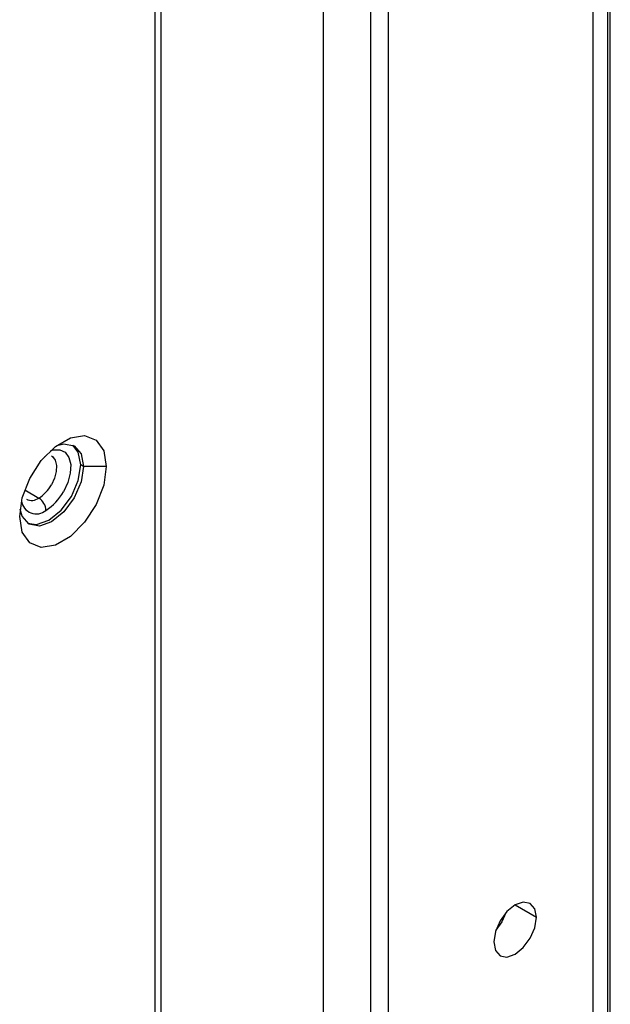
# Model space of a CAD drawing. Header units: millimetres. Extents: x 0 to 1118, y 0 to 864.
# Tile 296 of 309: x 1022.58 to 1026.25, y 702.84 to 708.96. Entities that reach past the tile are written whole.
import ezdxf

# ---------------------------------------------------------------- set-up
doc = ezdxf.new("R2010")
doc.units = ezdxf.units.MM

msp = doc.modelspace()

# ---------------------------------------------------------------- linework, layer by layer
at = {"color": 7, "linetype": 'Continuous', "lineweight": 25}
for p, q in [((1026.1451, 698.0611), (1026.1451, 790.6467)), ((1026.2518, 698.0068), (1026.2518, 789.8964)), ((1024.759, 728.3735), (1024.759, 694.5554)), ((1023.4558, 688.208), (1023.4558, 724.7034)), ((1023.4192, 688.1569), (1023.4192, 724.6524)), ((1022.9729, 706.1829), (1022.9552, 706.1931)), ((1023.1143, 706.1829), (1022.9729, 706.1829))]:
    msp.add_line(p, q, dxfattribs=at)
at = {"color": 8, "linetype": 'Continuous', "lineweight": 25}
for p, q in [((1026.2335, 789.8709), (1026.2335, 698.0173)), ((1024.8688, 788.2907), (1024.8688, 697.3262)), ((1024.4661, 694.3088), (1024.4661, 727.9653)), ((1022.607, 706.0369), (1022.6944, 705.9864)), ((1025.659, 703.4555), (1025.7916, 703.3789))]:
    msp.add_line(p, q, dxfattribs=at)
at = {"color": 7, "linetype": 'Continuous', "lineweight": 25, "flags": 128}
for points in [[(1022.5751, 705.8717), (1022.5914, 705.9875), (1022.6382, 706.1082), (1022.7099, 706.2191), (1022.7979, 706.3068), (1022.8915, 706.3609), (1022.9795, 706.3747), (1023.0512, 706.3466), (1023.098, 706.28), (1023.1143, 706.1829)], [(1022.8066, 706.3135), (1022.8501, 706.3242), (1022.9146, 706.3117), (1022.9577, 706.2621), (1022.9729, 706.1829)], [(1022.9552, 706.1931), (1022.94, 706.2723), (1022.9055, 706.3163)], [(1023.1143, 706.1829), (1023.098, 706.0671), (1023.0512, 705.9464), (1022.9795, 705.8355), (1022.8915, 705.7477), (1022.7979, 705.6937), (1022.7099, 705.6799), (1022.6382, 705.708), (1022.5914, 705.7746), (1022.5751, 705.8717)], [(1022.9729, 706.1829), (1022.9577, 706.0863), (1022.9146, 705.9869), (1022.8501, 705.8999), (1022.774, 705.8385), (1022.6979, 705.812), (1022.6334, 705.8245), (1022.5902, 705.8742), (1022.5778, 705.9172)], [(1022.6248, 705.8301), (1022.6802, 705.8222), (1022.7563, 705.8487), (1022.8324, 705.9101), (1022.8969, 705.9971), (1022.94, 706.0965), (1022.9552, 706.1931)], [(1025.7916, 703.3789), (1025.7815, 703.4317), (1025.7527, 703.4647), (1025.7097, 703.4731), (1025.659, 703.4555), (1025.6082, 703.4145), (1025.5652, 703.3565), (1025.5365, 703.2902), (1025.5264, 703.2258)], [(1025.5264, 703.2258), (1025.5365, 703.1731), (1025.5652, 703.14), (1025.6082, 703.1316), (1025.659, 703.1493), (1025.7097, 703.1902), (1025.7527, 703.2482), (1025.7815, 703.3145), (1025.7916, 703.3789)], [(1025.6019, 703.4076), (1025.576, 703.3503), (1025.5393, 703.2992)]]:
    msp.add_lwpolyline(points, dxfattribs=at)
at = {"color": 8, "linetype": 'Continuous', "lineweight": 25, "flags": 128}
for points in [[(1022.7269, 706.2393), (1022.7312, 706.2431), (1022.7342, 706.2475)], [(1022.7669, 706.2805), (1022.7836, 706.2854), (1022.8247, 706.2866), (1022.8583, 706.2708), (1022.8816, 706.2391), (1022.8926, 706.1945), (1022.8903, 706.1408), (1022.8748, 706.0825), (1022.8476, 706.0247)], [(1022.7722, 706.2495), (1022.7799, 706.2442), (1022.7966, 706.2216), (1022.8044, 706.1898), (1022.8027, 706.1513), (1022.7917, 706.1097), (1022.7723, 706.0684)]]:
    msp.add_lwpolyline(points, dxfattribs=at)
at = {"color": 7, "linetype": 'Continuous', "lineweight": 25}
for centre, radius, start, end in [((1022.5753, 706.1775), 0.2252, 301.94402, 331.02794), ((1022.5718, 706.1774), 0.3152, 301.94402, 331.02794), ((1022.6427, 705.9055), 0.0961, 2.60548, 57.39452)]:
    msp.add_arc(centre, radius, start, end, dxfattribs=at)
at = {"color": 8, "linetype": 'Continuous', "lineweight": 25}
for centre, radius, start, end in [((1022.6786, 705.9808), 0.0929, 187.86702, 310.28595), ((1022.6488, 706.0484), 0.0769, 245.27123, 306.36193)]:
    msp.add_arc(centre, radius, start, end, dxfattribs=at)

doc.saveas('drawing.dxf')
